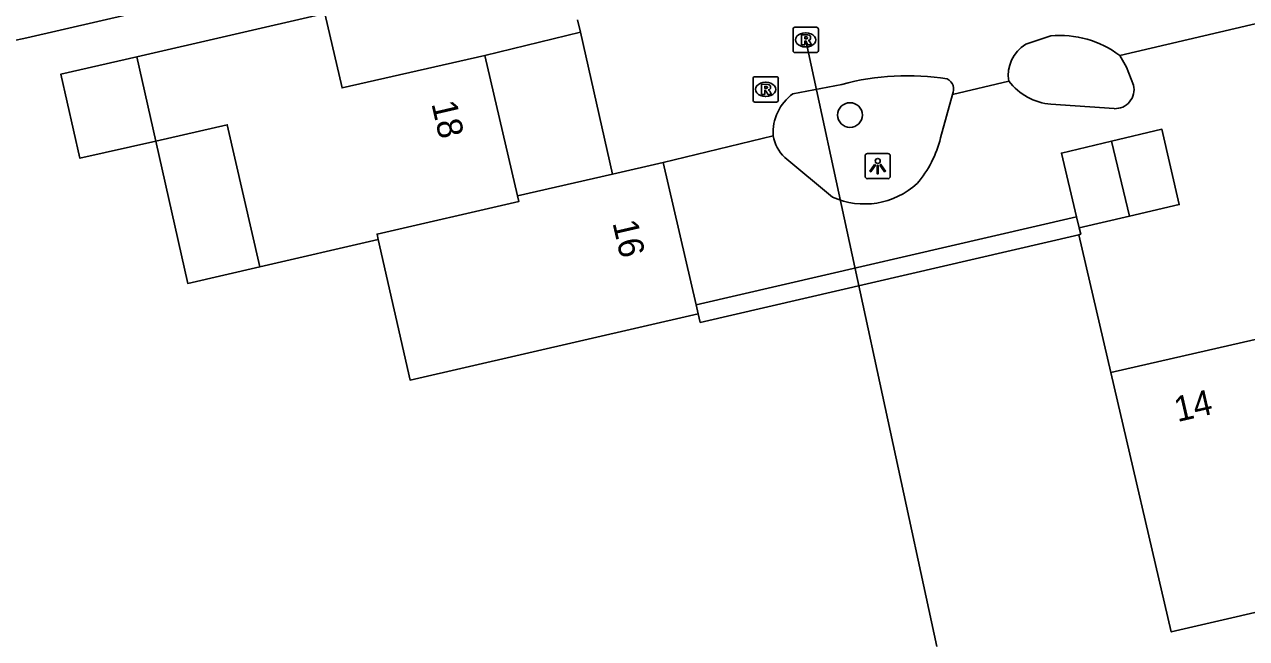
# Model space of a CAD drawing. Extents: x 156414 to 157775, y 382335 to 383765.
# Drawn here: x 157145.62 to 157194, y 383148.29 to 383172.59 of the extents above; entities that cross this region are included whole.
import ezdxf

# ---------------------------------------------------------------- set-up
doc = ezdxf.new("R2010")
doc.units = 0
for name, color, linetype in [('IMGEO_Boom', 7, 'Continuous'), ('IMGEO_Duiker', 7, 'Continuous'), ('IMGEO_Grasland_agrarisch', 7, 'Continuous'), ('IMGEO_Groenvoorziening', 7, 'Continuous'), ('IMGEO_Lichtpunt', 7, 'Continuous'), ('IMGEO_Muur', 7, 'Continuous'), ('IMGEO_Pand', 7, 'Continuous'), ('IMGEO_Pand_nummerreeks', 7, 'Continuous'), ('IMGEO_Rijbaan_lokaal_open', 7, 'Continuous'), ('IMGEO_Rioolput', 7, 'Continuous'), ('IMGEO_Voetpad_gesloten', 7, 'Continuous')]:
    doc.layers.add(name, color=color, linetype=linetype)

msp = doc.modelspace()

# ---------------------------------------------------------------- linework, layer by layer
at = {"layer": 'IMGEO_Boom'}
msp.add_circle((157178.304, 383169.006), 0.489, dxfattribs=at)
at = {"layer": 'IMGEO_Duiker'}
msp.add_lwpolyline([(157181.745, 383147.981), (157176.552, 383171.962)], dxfattribs=at)
at = {"layer": 'IMGEO_Grasland_agrarisch'}
for points in [[(157159.596, 383175.265), (157145.717, 383172.058)], [(157163.851, 383171.368), (157167.629, 383172.282)], [(157150.821, 383167.973), (157147.816, 383167.296), (157147.066, 383170.627), (157150.071, 383171.304)], [(157154.939, 383163), (157152.089, 383162.342), (157150.821, 383167.973)], [(157188.636, 383158.814), (157187.366, 383164.273)]]:
    msp.add_lwpolyline(points, dxfattribs=at)
msp.add_arc((157154.339, 383127.645), 45.242, 100.9862, 126.7129, dxfattribs=at)
at = {"layer": 'IMGEO_Groenvoorziening'}
for points in [[(157189.532, 383170.187), (157189.25, 383170.905), (157188.981, 383171.36)], [(157181.889, 383168.102), (157182.358, 383169.826)], [(157186.258, 383169.436), (157188.762, 383169.259)], [(157175.722, 383167.325), (157177.617, 383165.759)]]:
    msp.add_lwpolyline(points, dxfattribs=at)
for centre, radius, start, end in [((157186.446, 383171.756), 2.327, 217.2822, 265.3716), ((157188.79, 383170.019), 0.761, 267.9063, 12.7259), ((157176.817, 383168.46), 1.577, 189.91, 226.049), ((157177.72, 383169.104), 4.288, 319.1015, 346.4806), ((157178.882, 383168.557), 3.07, 245.6661, 312.6133)]:
    msp.add_arc(centre, radius, start, end, dxfattribs=at)
at = {"layer": 'IMGEO_Lichtpunt'}
for p, q in [((157178.903, 383167.39), (157178.903, 383166.583)), ((157178.903, 383167.39), (157178.903, 383166.583)), ((157179.805, 383167.485), (157178.997, 383167.485)), ((157179.805, 383167.485), (157178.997, 383167.485)), ((157179.899, 383166.583), (157179.899, 383167.39)), ((157179.899, 383166.583), (157179.899, 383167.39)), ((157178.997, 383166.489), (157179.805, 383166.489)), ((157178.997, 383166.489), (157179.805, 383166.489))]:
    msp.add_line(p, q, dxfattribs=at)
for points in [[(157179.277, 383167.054), (157179.316, 383167.026), (157179.128, 383166.764), (157179.09, 383166.791), (157179.277, 383167.054)], [(157179.379, 383167.006), (157179.426, 383167.006), (157179.426, 383166.684), (157179.379, 383166.684), (157179.379, 383167.006)], [(157179.489, 383167.026), (157179.527, 383167.053), (157179.714, 383166.791), (157179.675, 383166.763), (157179.489, 383167.026)]]:
    msp.add_lwpolyline(points, dxfattribs=at)
msp.add_circle((157179.402, 383167.188), 0.0994, dxfattribs=at)
for centre, start, end in [((157178.997, 383167.39), 90, 180), ((157178.997, 383167.39), 90, 180), ((157179.805, 383167.39), 0, 90), ((157179.805, 383167.39), 0, 90), ((157178.997, 383166.583), 180, 270), ((157178.997, 383166.583), 180, 270), ((157179.805, 383166.583), 270, 0), ((157179.805, 383166.583), 270, 360)]:
    msp.add_arc(centre, 0.0946, start, end, dxfattribs=at)
at = {"layer": 'IMGEO_Muur'}
for points in [[(157150.071, 383171.304), (157147.066, 383170.627), (157147.816, 383167.296), (157150.821, 383167.973)], [(157154.939, 383163), (157152.089, 383162.342), (157150.821, 383167.973)], [(157188.636, 383158.814), (157187.366, 383164.273)]]:
    msp.add_lwpolyline(points, dxfattribs=at)
at = {"layer": 'IMGEO_Pand'}
for points in [[(157150.071, 383171.304), (157157.519, 383173.019), (157158.195, 383170.08), (157163.851, 383171.368)], [(157150.071, 383171.304), (157150.821, 383167.973)], [(157163.851, 383171.368), (157165.138, 383165.806)], [(157154.939, 383163), (157153.652, 383168.624), (157150.821, 383167.973)], [(157189.365, 383165), (157191.342, 383165.462), (157190.652, 383168.442), (157188.664, 383167.973)], [(157188.664, 383167.973), (157186.675, 383167.504), (157187.277, 383164.977)], [(157189.365, 383165), (157188.664, 383167.973)], [(157168.907, 383166.669), (157170.912, 383167.128)], [(157172.212, 383161.497), (157170.912, 383167.128)], [(157165.138, 383165.806), (157168.907, 383166.669)], [(157165.138, 383165.806), (157165.19, 383165.581), (157159.583, 383164.298), (157159.631, 383164.084)], [(157187.382, 383164.537), (157187.277, 383164.977)], [(157187.382, 383164.537), (157189.365, 383165)], [(157159.631, 383164.084), (157154.939, 383163)], [(157172.296, 383161.134), (157160.885, 383158.517), (157159.631, 383164.084)], [(157172.212, 383161.497), (157172.296, 383161.134)], [(157194.348, 383160.129), (157188.636, 383158.814)], [(157196.711, 383149.868), (157196.556, 383149.83), (157191.024, 383148.552), (157188.636, 383158.814)]]:
    msp.add_lwpolyline(points, dxfattribs=at)
at = {"layer": 'IMGEO_Rijbaan_lokaal_open'}
for points in [[(157188.981, 383171.36), (157201.443, 383174.285), (157201.956, 383174.395)], [(157167.629, 383172.282), (157167.514, 383172.771)], [(157167.629, 383172.282), (157168.907, 383166.669)], [(157185.263, 383171.807), (157186.25, 383172.136)], [(157176.043, 383169.849), (157177.979, 383170.221)], [(157182.358, 383169.826), (157184.594, 383170.346)], [(157170.912, 383167.128), (157175.263, 383168.189)]]:
    msp.add_lwpolyline(points, dxfattribs=at)
for centre, radius, start, end in [((157186.64, 383168.314), 3.842, 52.4546, 95.8209), ((157185.983, 383170.594), 1.411, 120.6742, 190.1192), ((157180.569, 383160.491), 10.069, 80.9358, 104.904), ((157181.97, 383170.034), 0.44, 331.7733, 65.1531), ((157177.183, 383168.3), 1.923, 126.3548, 183.3094)]:
    msp.add_arc(centre, radius, start, end, dxfattribs=at)
at = {"layer": 'IMGEO_Rioolput'}
for p, q in [((157176.05, 383171.555), (157176.05, 383172.407)), ((157176.125, 383172.481), (157176.977, 383172.481)), ((157176.538, 383172.261), (157176.563, 383172.261)), ((157177.051, 383172.407), (157177.051, 383171.555)), ((157176.561, 383171.701), (157176.536, 383171.701)), ((157176.977, 383171.481), (157176.125, 383171.481)), ((157174.466, 383169.596), (157174.466, 383170.448)), ((157174.541, 383170.522), (157175.393, 383170.522)), ((157174.954, 383170.302), (157174.979, 383170.302)), ((157175.467, 383170.448), (157175.467, 383169.596)), ((157174.977, 383169.742), (157174.952, 383169.742)), ((157175.393, 383169.522), (157174.541, 383169.522))]:
    msp.add_line(p, q, dxfattribs=at)
for points in [[(157176.05, 383171.555), (157176.05, 383172.407)], [(157176.125, 383172.481), (157176.977, 383172.481)], [(157176.639, 383172.179), (157176.387, 383172.181), (157176.387, 383171.781)], [(157177.051, 383172.407), (157177.051, 383171.555)], [(157176.387, 383171.781), (157176.511, 383171.781), (157176.511, 383171.943), (157176.522, 383171.943)], [(157176.565, 383172.1), (157176.511, 383172.1), (157176.511, 383172.019)], [(157176.511, 383172.019), (157176.563, 383172.019)], [(157176.569, 383171.914), (157176.64, 383171.781), (157176.78, 383171.781), (157176.715, 383171.907)], [(157176.977, 383171.481), (157176.125, 383171.481)], [(157174.466, 383169.596), (157174.466, 383170.448)], [(157174.541, 383170.522), (157175.393, 383170.522)], [(157175.055, 383170.22), (157174.803, 383170.222), (157174.803, 383169.822)], [(157175.467, 383170.448), (157175.467, 383169.596)], [(157174.803, 383169.822), (157174.927, 383169.822), (157174.927, 383169.984), (157174.938, 383169.984)], [(157174.981, 383170.141), (157174.927, 383170.141), (157174.927, 383170.06)], [(157174.927, 383170.06), (157174.979, 383170.06)], [(157174.985, 383169.955), (157175.056, 383169.822), (157175.196, 383169.822), (157175.131, 383169.948)], [(157175.393, 383169.522), (157174.541, 383169.522)]]:
    msp.add_lwpolyline(points, dxfattribs=at)
for centre, radius, start, end in [((157176.127, 383172.405), 0.0765, 91.552, 178.448), ((157176.127, 383172.405), 0.0765, 91.552, 178.448), ((157176.638, 383172.069), 0.109, 350.3612, 89.416), ((157176.975, 383172.405), 0.0765, 1.552, 88.448), ((157176.975, 383172.405), 0.0765, 1.552, 88.448), ((157176.521, 383171.89), 0.0533, 26.0293, 88.6989), ((157176.547, 383172.208), 0.19, 274.7715, 282.9687), ((157176.571, 383172.004), 0.0964, 77.0061, 93.1865), ((157176.585, 383172.061), 0.0378, 276.6634, 79.6772), ((157176.636, 383172.069), 0.112, 277.5842, 350.9817), ((157176.62, 383171.854), 0.108, 29.5134, 73.7905), ((157176.127, 383171.557), 0.0765, 181.552, 268.448), ((157176.127, 383171.557), 0.0765, 181.552, 268.448), ((157176.975, 383171.557), 0.0765, 271.552, 358.448), ((157176.975, 383171.557), 0.0765, 271.552, 358.448), ((157174.543, 383170.446), 0.0765, 91.552, 178.448), ((157174.543, 383170.446), 0.0765, 91.552, 178.448), ((157175.054, 383170.11), 0.109, 350.3612, 89.416), ((157175.391, 383170.446), 0.0765, 1.552, 88.448), ((157175.391, 383170.446), 0.0765, 1.552, 88.448), ((157174.937, 383169.931), 0.0533, 26.0293, 88.6989), ((157174.963, 383170.249), 0.19, 274.7715, 282.9687), ((157174.987, 383170.045), 0.0964, 77.0061, 93.1865), ((157175.001, 383170.102), 0.0378, 276.6634, 79.6772), ((157175.052, 383170.11), 0.112, 277.5842, 350.9817), ((157175.036, 383169.895), 0.108, 29.5134, 73.7905), ((157174.543, 383169.598), 0.0765, 181.552, 268.448), ((157174.543, 383169.598), 0.0765, 181.552, 268.448), ((157175.391, 383169.598), 0.0765, 271.552, 358.448), ((157175.391, 383169.598), 0.0765, 271.552, 358.448)]:
    msp.add_arc(centre, radius, start, end, dxfattribs=at)
for centre, major_axis, ratio, start_param, end_param in [((157176.537, 383171.981), (-0.387, 0.002), 0.722429, 4.712389, 7.853982), ((157176.562, 383171.981), (-0.39, 0.002), 0.717154, 1.570796, 4.712389), ((157174.953, 383170.022), (-0.387, 0.002), 0.722429, 4.712389, 7.853982), ((157174.978, 383170.022), (-0.39, 0.002), 0.717154, 1.570796, 4.712389)]:
    msp.add_ellipse(centre, major_axis=major_axis, ratio=ratio, start_param=start_param, end_param=end_param, dxfattribs=at)
at = {"layer": 'IMGEO_Voetpad_gesloten'}
for points in [[(157187.277, 383164.977), (157172.212, 383161.497)], [(157187.366, 383164.273), (157187.441, 383164.29), (157187.382, 383164.537)], [(157187.366, 383164.273), (157172.373, 383160.801), (157172.296, 383161.134)]]:
    msp.add_lwpolyline(points, dxfattribs=at)

# ---------------------------------------------------------------- texts
at = {"layer": 'IMGEO_Pand_nummerreeks'}
for s, rotation, p in [('18', 283.0288, (157161.727, 383169.459)), ('16', 283.0002, (157168.897, 383164.743)), ('14', 12.966, (157191.27, 383156.855))]:
    msp.add_text(s, height=1, rotation=rotation, dxfattribs=at).set_placement(p)

doc.saveas('drawing.dxf')
